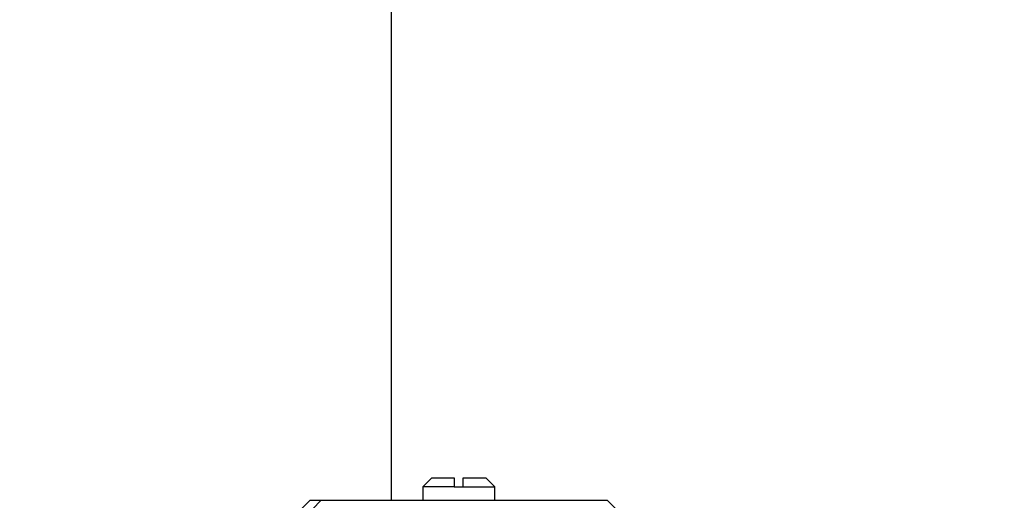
# Model space of a CAD drawing. Header units: inches. Extents: x 0 to 20790, y -12 to 14700.
# Tile 278 of 441: x 11422 to 11531, y 5941 to 5995. Entities that reach past the tile are written whole.
import ezdxf

# ---------------------------------------------------------------- set-up
doc = ezdxf.new("R2010")
doc.units = ezdxf.units.IN
doc.layers.add('1', color=7, linetype='Continuous', true_color=0xffffff)
doc.layers.add('254', color=7, linetype='Continuous', true_color=0xffffff)
doc.styles.add('latin_extended', font='simplex.shx')
doc.dimstyles.get("Standard").update_dxf_attribs({"dimtxt": 0.18, "dimasz": 0.18, "dimexe": 0.18, "dimexo": 0.0625, "dimgap": 0.09, "dimtad": 0, "dimtih": 1, "dimtoh": 1, "dimdec": 4, "dimzin": 0, "dimdsep": 46, "dimtxsty": 'Standard', "dimcen": 0.09, "dimadec": 0, "dimazin": 0, "dimtfac": 1, "dimtdec": 4, "dimtofl": 0, "dimtmove": 0, "dimatfit": 3, "dimfxl": 1, "dimtolj": 1, "dimtzin": 0, "dimarcsym": 0})

# ---------------------------------------------------------------- blocks, each defined once
blk = doc.blocks.new('_U11')
at = {"layer": '254', "color": 3, "linetype": 'Continuous', "lineweight": 13, "transparency": 16777216}
for p, q in [((10901.1, 7050.3), (12182.34, 7050.3)), ((12147.34, 6927.8), (12147.34, 4741.3)), ((10073.31, 4618.8), (12182.34, 4618.8))]:
    blk.add_line(p, q, dxfattribs=at)
at = {"layer": '254', "color": 3, "transparency": 16777216}
for points in [[(12167.76, 6927.8), (12126.92, 6927.8), (12147.34, 7050.3)], [(12126.92, 4741.3), (12167.76, 4741.3), (12147.34, 4618.8)]]:
    blk.add_solid(points, dxfattribs=at)
at = {"layer": 'Defpoints', "color": 0, "transparency": 16777216}
for p in [(10866.1, 7050.3), (10038.31, 4618.8), (12147.34, 4618.8)]:
    blk.add_point(p, dxfattribs=at)
at = {"layer": '254', "color": 2, "lineweight": 13, "transparency": 16777216, "insert": (11963.59, 5507.86), "char_height": 122.5, "attachment_point": 1, "rotation": 90, "style": 'latin_extended'}
blk.add_mtext('\\A1;2432', dxfattribs=at)

msp = doc.modelspace()

# ---------------------------------------------------------------- linework, layer by layer
at = {"layer": '1', "color": 2, "linetype": 'Continuous', "lineweight": 25}
for p, q in [((11462.81, 5999.297), (11462.81, 5941.296)), ((11467.31, 5943.797), (11466.31, 5942.797)), ((11473.31, 5943.797), (11474.31, 5942.797)), ((11466.31, 5942.797), (11466.31, 5941.297)), ((11469.81, 5942.797), (11466.31, 5942.797)), ((11470.81, 5942.797), (11474.31, 5942.797)), ((11474.31, 5941.297), (11474.31, 5942.797)), ((11453.81, 5941.297), (11452.81, 5940.297)), ((11453.81, 5941.297), (11455.002, 5941.297)), ((11455.002, 5941.297), (11486.81, 5941.297)), ((11487.81, 5940.297), (11486.81, 5941.297))]:
    msp.add_line(p, q, dxfattribs=at)
at = {"layer": '1', "color": 110, "linetype": 'Continuous', "lineweight": 13}
msp.add_line((11454.074, 5940.297), (11455.002, 5941.297), dxfattribs=at)
at = {"layer": '1', "color": 2, "linetype": 'Continuous', "lineweight": 25}
for points, degree in [([(11467.31, 5943.797), (11467.31, 5943.797), (11467.313, 5943.797)], 2), ([(11469.81, 5943.797), (11469.81, 5942.797)], 1), ([(11470.81, 5942.797), (11470.81, 5943.797)], 1), ([(11473.307, 5943.797), (11473.31, 5943.797), (11473.31, 5943.797)], 2), ([(11469.81, 5942.797), (11469.976, 5942.797), (11470.143, 5942.797), (11470.31, 5942.797)], 3), ([(11470.31, 5942.797), (11470.477, 5942.797), (11470.644, 5942.797), (11470.81, 5942.797)], 3)]:
    msp.add_open_spline(points, degree=degree, dxfattribs=at)
for points, knots in [([(11467.313, 5943.797), (11467.361, 5943.797), (11468.4, 5943.797), (11469.315, 5943.797), (11469.81, 5943.797)], [0, 0, 0, 0.5, 0.75, 1, 1, 1]), ([(11470.81, 5943.797), (11471.304, 5943.797), (11472.219, 5943.797), (11473.259, 5943.797), (11473.307, 5943.797)], [0, 0, 0, 0.25, 0.5, 1, 1, 1])]:
    msp.add_open_spline(points, degree=2, knots=knots, dxfattribs=at)

# ---------------------------------------------------------------- dimensions: what is measured, and where the dimension line sits
at = {"layer": '254', "color": 2, "linetype": 'Continuous', "lineweight": 13}
dim = msp.add_linear_dim(base=(12147.341658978, 4618.796493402), p1=(10866.10138985, 7050.296493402), p2=(10038.309914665, 4618.796493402), angle=90, dimstyle='Standard', override={"dimscale": 35, "dimtxt": 3.5, "dimasz": 3.5, "dimexe": 1, "dimexo": 1, "dimgap": 1.75, "dimtad": 1, "dimtih": 0, "dimtoh": 0, "dimdec": 0, "dimlfac": 1, "dimzin": 8, "dimdsep": 46, "dimlunit": 2, "dimtxsty": 'latin_extended', "dimsah": 1, "dimse1": 0, "dimse2": 0, "dimsd1": 0, "dimsd2": 0, "dimclrd": 3, "dimclre": 3, "dimclrt": 2, "dimtol": 0, "dimtm": -0.1, "dimtfac": 0.714286, "dimtdec": 3, "dimtofl": 1, "dimtmove": 0, "dimtzin": 8, "dimlwd": 13, "dimlwe": 13}, dxfattribs=at)
dim.commit()
dim.dimension.update_dxf_attribs({"geometry": '_U11', "text_midpoint": (12147.341658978, 5723.693359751), "dimtype": 160})

doc.saveas('drawing.dxf')
